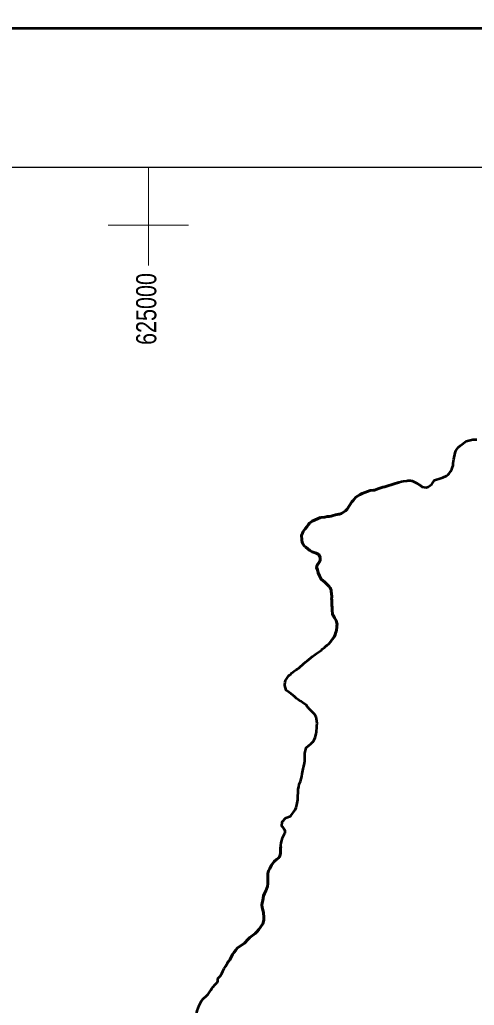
# Model space of a CAD drawing. Extents: x -1643653 to 4543381, y 1624270 to 13878484.
# Drawn here: x 621806 to 633090, y 9005626 to 9030101 of the extents above; entities that cross this region are included whole.
import ezdxf
from ezdxf.enums import TextEntityAlignment as Align

# ---------------------------------------------------------------- set-up
doc = ezdxf.new("R2010")
doc.units = 0
doc.header["$LTSCALE"] = 160
doc.linetypes.add('LONG_DASH_SHORT_DASH', pattern=[9.9, 6, -1.2, 1.5, -1.2])
for name, color, linetype, lineweight in [('2', 7, 'Continuous', 13), ('24', 7, 'Continuous', 25), ('3', 7, 'Continuous', 13), ('60', 7, 'Continuous', 13), ('7', 7, 'LONG_DASH_SHORT_DASH', 60)]:
    doc.layers.add(name, color=color, linetype=linetype, lineweight=lineweight)
doc.layers.add('47', color=7, linetype='Continuous')

msp = doc.modelspace()

# ---------------------------------------------------------------- linework, layer by layer
at = {"layer": '2'}
for p, q in [((625000, 9024000), (625000, 9026438.8)), ((624000, 9025000), (626000, 9025000))]:
    msp.add_line(p, q, dxfattribs=at)
at = {"layer": '24', "lineweight": 53}
for points in [[(629274, 9017743.2), (629381.1, 9017748.3), (629434.5, 9017760.7), (629491.4, 9017765.6), (629537.5, 9017774.2), (629587.5, 9017786.6), (629642.2, 9017809.3), (629725.7, 9017821.8), (629743.8, 9017822.8), (629796.4, 9017840), (629846.5, 9017871.2), (629893.4, 9017902.3), (629935.3, 9017943.9), (629996.6, 9018037.2), (630048.9, 9018124.8), (630080.8, 9018160.6), (630113.1, 9018202.1), (630151.6, 9018240.8), (630254.2, 9018309.8), (630305.7, 9018332.6), (630507.3, 9018408.5), (630590.6, 9018415.3), (630611.9, 9018419.1), (630717.8, 9018458.1), (630816.3, 9018489.4), (630866, 9018499), (630920.7, 9018516.1), (630972.3, 9018535.1), (631025.1, 9018549.3), (631125.3, 9018586.4), (631186.5, 9018602.6), (631229.7, 9018616.8), (631281.3, 9018635.8), (631332.9, 9018645.4), (631418, 9018652.2), (631437.6, 9018655.1), (631504.9, 9018655.3), (631536.1, 9018652.6), (631547.1, 9018648.9), (631646.7, 9018604.1), (631758.6, 9018530.1), (631768.7, 9018519.8), (631780.5, 9018518), (631784.5, 9018507.7), (631788.3, 9018504.8), (631892.4, 9018481.7), (631899.2, 9018482.7), (631945.5, 9018503.5), (631993.7, 9018532.8), (632034.4, 9018569.6), (632106.5, 9018663.9), (632156.3, 9018682.9), (632209.2, 9018700), (632259.2, 9018719), (632312.1, 9018732.3), (632399.5, 9018775.8), (632439.6, 9018808.9), (632466.2, 9018835.3), (632501.5, 9018878.7), (632534.3, 9018936.2), (632553, 9018986.1), (632567.9, 9019034.1), (632569.1, 9019090.5), (632581.5, 9019191.2), (632619.5, 9019345.6), (632634.6, 9019396.4), (632664.3, 9019445.4), (632694.5, 9019486.9), (632744.2, 9019530.3), (632884.7, 9019635.2), (633050.2, 9019677.1), (633151.8, 9019677.4)], [(629194.7, 9016439.5), (629177.5, 9016494.9), (629187.5, 9016554.2), (629195.7, 9016563.6), (629200.5, 9016575.9), (629237.2, 9016624), (629245.2, 9016644.7), (629258.9, 9016658.8), (629261.5, 9016665.4), (629266.8, 9016705.9), (629260.6, 9016749.1), (629228.6, 9016818.6), (629200.8, 9016838.3), (629166.7, 9016852.3), (629065.4, 9016888.6), (629008.7, 9016922.3), (628959.7, 9016958.8), (628908.5, 9017002.8), (628868.8, 9017038.4), (628831.3, 9017088.2), (628817.9, 9017127.6), (628811.2, 9017173.7), (628801.7, 9017305.3), (628806.4, 9017311.9), (628840.5, 9017391), (628865.1, 9017422.1), (628888.6, 9017455.1), (628938, 9017517.3), (628963.8, 9017556), (628982.6, 9017573), (628987.4, 9017593.7), (629000, 9017599.4), (629064.4, 9017648.5), (629274, 9017743.2)], [(629251.8, 9016287.3), (629218.1, 9016364.3), (629194.7, 9016439.5)], [(628385.1, 9013563.7), (628384.6, 9013589.1), (628393.8, 9013653.1), (628406.8, 9013693.5), (628435.3, 9013742.5), (628473.3, 9013786.9), (628489.7, 9013813.2), (628501.5, 9013824.6), (628538.5, 9013852.9), (628556, 9013869.9), (628589.9, 9013894.5), (628628.8, 9013933.2), (628651.1, 9013946.4), (628673.7, 9013962.5), (628695.1, 9013973.8), (628729.5, 9013996.5), (628744.7, 9014007.8), (628779.8, 9014042.7), (628830.1, 9014083.3), (628852.5, 9014106), (628910.2, 9014151.3), (628933.9, 9014174), (629083.1, 9014298.6), (629109.7, 9014314.7), (629174, 9014361), (629226.4, 9014394.1), (629271.5, 9014426.2), (629294, 9014445.1), (629316.4, 9014466.8), (629374.3, 9014513.1), (629388, 9014530), (629412.2, 9014553.6), (629427.9, 9014564), (629444.5, 9014579.1), (629470.7, 9014596.1), (629485.8, 9014608.4), (629530.1, 9014656.5), (629544.5, 9014677.3), (629557.5, 9014702.7), (629568.8, 9014719.7), (629611.6, 9014775.3), (629622.1, 9014794.1), (629637.4, 9014828), (629647.2, 9014866.6), (629660.2, 9014906.2), (629668.7, 9014940.1), (629681.7, 9015019.1), (629682.1, 9015052), (629684.7, 9015087.8), (629681.2, 9015117.8), (629661.9, 9015180.8), (629623.3, 9015244.6), (629598, 9015294.4), (629587.7, 9015308.5), (629574.6, 9015342.3), (629564.7, 9015437.2), (629564.2, 9015501.2), (629551.4, 9015566), (629550.9, 9015690.2), (629547.7, 9015731.5), (629550.5, 9015763.5), (629550.4, 9015794.6), (629544.2, 9015827.5), (629543.7, 9015859.4), (629537.5, 9015892.3), (629533.8, 9015933.7), (629524.4, 9015973.2), (629518.3, 9015976.9), (629516.5, 9015989.1), (629490.5, 9016027.6), (629451.9, 9016059.4), (629382.5, 9016129.8), (629285.4, 9016211.2), (629251.8, 9016287.3)], [(628991.5, 9012087.3), (629022.5, 9012108.1), (629071.7, 9012160), (629084.9, 9012162.8), (629086.9, 9012173.2), (629118.1, 9012217.5), (629138.3, 9012273), (629162, 9012369), (629172, 9012423.6), (629184.2, 9012523.3), (629184.4, 9012576), (629190.2, 9012625.9), (629183.6, 9012680.4), (629167.1, 9012786.6), (629159.2, 9012796.9), (629128.4, 9012844.8), (629090.7, 9012887.9), (628980.3, 9012992.9), (628979, 9013000.4), (628970.9, 9013002.3), (628969.2, 9013017.3), (628950.2, 9013031.4), (628929.8, 9013068.9), (628829.8, 9013142.9), (628780.7, 9013176.6), (628727.8, 9013209.3), (628680.6, 9013243), (628636, 9013283.3), (628574.8, 9013335.8), (628552.3, 9013351.7), (628548.7, 9013360.1), (628427, 9013439.7), (628422.5, 9013448.1), (628385.1, 9013563.7)], [(626725, 9006288.4), (626779.1, 9006348.8), (626820, 9006414.7), (626852.1, 9006473.1), (626884.2, 9006537.2), (626914.5, 9006591.8), (626995.8, 9006730.4), (627000.8, 9006736), (627018.2, 9006741.7), (627022, 9006744.6), (627030, 9006769), (627091.7, 9006889.6), (627130.8, 9006942.4), (627168.5, 9006999), (627205.7, 9007042.3), (627264.5, 9007088.6), (627330, 9007129.3), (627383.4, 9007169.9), (627473.6, 9007266.1), (627521.8, 9007311.4), (627580.8, 9007360.5), (627647.4, 9007407.8), (627691, 9007452.1), (627741.2, 9007505), (627838.2, 9007649.2), (627862.8, 9007736.7), (627868.9, 9007802.6), (627855.6, 9007930.4), (627843.1, 9007991.5), (627825.9, 9008062.9), (627820.1, 9008114.6), (627823, 9008171.1), (627839.1, 9008232.2), (627861.6, 9008347.1), (627883.5, 9008403.6), (627919.6, 9008464.8), (627956.3, 9008575), (627969.5, 9008644.6), (627969.3, 9008703.9), (627962.7, 9008772.5), (627963, 9008898.5), (627984.8, 9008964.4), (628013.5, 9009025.6), (628060.6, 9009104.8), (628119, 9009194.3), (628125.3, 9009200.9), (628181.5, 9009242.5), (628249.4, 9009298.2), (628267.2, 9009335.9), (628279.4, 9009398.9), (628279.5, 9009462.9), (628282.4, 9009525), (628295.3, 9009656.7), (628310.9, 9009719.8), (628332.7, 9009781.9), (628390, 9009900.6), (628393.8, 9009911.9), (628393.7, 9009960.8), (628392.5, 9009967.4), (628378, 9009983.3), (628365.8, 9010017.1), (628342.8, 9010045.3), (628316.9, 9010072.4), (628323, 9010177.8), (628415.6, 9010283.4), (628526.3, 9010323.3), (628535.7, 9010328), (628642.2, 9010476), (628665.7, 9010541), (628685.1, 9010606.9), (628709.8, 9010732.1), (628710.2, 9010799.8), (628722.3, 9010925.8), (628722.4, 9010990.7), (628731.8, 9011054.7), (628747.3, 9011116.8), (628773, 9011182.8), (628789.2, 9011246.8), (628807.6, 9011309.8), (628814.8, 9011376.6), (628839.2, 9011499.9), (628862, 9011567.7), (628878.5, 9011635.5), (628887.4, 9011699.5), (628887.1, 9011760.6), (628880.7, 9011826.4), (628881.1, 9011890.3), (628917.2, 9012018.4), (628991.5, 9012087.3)], [(626161, 9005249.2), (626188.6, 9005351.8), (626211.6, 9005488.2), (626262, 9005622), (626290.8, 9005686), (626318.1, 9005740.6), (626357.2, 9005784), (626440.5, 9005861.4), (626481.1, 9005905.8), (626516.3, 9005951), (626547.5, 9005998.1), (626576.5, 9006046.2), (626606.6, 9006087.7), (626651.3, 9006133.9), (626697.2, 9006185.8), (626721.1, 9006227.2), (626725, 9006288.4)]]:
    msp.add_lwpolyline(points, dxfattribs=at)
at = {"layer": '3', "lineweight": 53}
msp.add_lwpolyline([(840307.3, 9029887.8), (840307.3, 8886387.8), (560211.7, 8886387.8), (560211.7, 9029887.8)], close=True, dxfattribs=at)
msp.add_lwpolyline([(840307.3, 9029887.8), (840307.3, 8886387.8), (560211.7, 8886387.8), (560211.7, 9029887.8)], close=True, dxfattribs=at)
at = {"layer": '3', "lineweight": 25}
msp.add_lwpolyline([(563033.9, 9026438.8), (793061.1, 9026438.8), (793495.6, 8889836.8), (563468.3, 8889836.8)], close=True, dxfattribs=at)
at = {"layer": '60', "lineweight": 25}
msp.add_spline([(814781, 9009175.5), (814787.2, 9009173.4), (814796.9, 9009173.4), (814799.4, 9009172.4), (814805.1, 9009174.5), (814805.6, 9009176.5), (814811.7, 9009179.5), (814811.7, 9009179.5), (814801.5, 9009181), (814790.7, 9009181.5), (814784.1, 9009183.1), (814777.4, 9009185.1), (814778.4, 9009175.5)], degree=3, dxfattribs=at)
at = {"layer": '7'}
for points in [[(629274, 9017743.2), (629381.1, 9017748.3), (629434.5, 9017760.7), (629491.4, 9017765.6), (629537.5, 9017774.2), (629587.5, 9017786.6), (629642.2, 9017809.3), (629725.7, 9017821.8), (629743.8, 9017822.8), (629796.4, 9017840), (629846.5, 9017871.2), (629893.4, 9017902.3), (629935.3, 9017943.9), (629996.6, 9018037.2), (630048.9, 9018124.8), (630080.8, 9018160.6), (630113.1, 9018202.1), (630151.6, 9018240.8), (630254.2, 9018309.8), (630305.7, 9018332.6), (630507.3, 9018408.5), (630590.6, 9018415.3), (630611.9, 9018419.1), (630717.8, 9018458.1), (630816.3, 9018489.4), (630866, 9018499), (630920.7, 9018516.1), (630972.3, 9018535.1), (631025.1, 9018549.3), (631125.3, 9018586.4), (631186.5, 9018602.6), (631213.4, 9018611.4)], [(629194.7, 9016439.5), (629177.5, 9016494.9), (629187.5, 9016554.2), (629195.7, 9016563.6), (629200.5, 9016575.9), (629237.2, 9016624), (629245.2, 9016644.7), (629258.9, 9016658.8), (629261.5, 9016665.4), (629266.8, 9016705.9), (629260.6, 9016749.1), (629228.6, 9016818.6), (629200.8, 9016838.3), (629166.7, 9016852.3), (629065.4, 9016888.6), (629008.7, 9016922.3), (628959.7, 9016958.8), (628908.5, 9017002.8), (628868.8, 9017038.4), (628831.3, 9017088.2), (628817.9, 9017127.6), (628811.2, 9017173.7), (628801.7, 9017305.3), (628806.4, 9017311.9), (628840.5, 9017391), (628865.1, 9017422.1), (628888.6, 9017455.1), (628938, 9017517.3), (628963.8, 9017556), (628982.6, 9017573), (628987.4, 9017593.7), (629000, 9017599.4), (629064.4, 9017648.5), (629274, 9017743.2)], [(629251.8, 9016287.3), (629218.1, 9016364.3), (629194.7, 9016439.5)], [(629568.8, 9014719.7), (629611.6, 9014775.3), (629622.1, 9014794.1), (629637.4, 9014828), (629647.2, 9014866.6), (629660.2, 9014906.2), (629668.7, 9014940.1), (629681.7, 9015019.1), (629682.1, 9015052), (629684.7, 9015087.8), (629681.2, 9015117.8), (629661.9, 9015180.8), (629623.3, 9015244.6), (629598, 9015294.4), (629587.7, 9015308.5), (629574.6, 9015342.3), (629564.7, 9015437.2), (629564.2, 9015501.2), (629551.4, 9015566), (629550.9, 9015690.2), (629547.7, 9015731.5), (629550.5, 9015763.5), (629550.4, 9015794.6), (629544.2, 9015827.5), (629543.7, 9015859.4), (629537.5, 9015892.3), (629533.8, 9015933.7), (629524.4, 9015973.2), (629518.3, 9015976.9), (629516.5, 9015989.1), (629490.5, 9016027.6), (629451.9, 9016059.4), (629382.5, 9016129.8), (629285.4, 9016211.2), (629251.8, 9016287.3)], [(626960, 9006669.3), (626995.8, 9006730.4), (627000.8, 9006736), (627018.2, 9006741.7), (627022, 9006744.6), (627030, 9006769), (627091.7, 9006889.6), (627130.8, 9006942.4), (627168.5, 9006999), (627205.7, 9007042.3), (627264.5, 9007088.6), (627330, 9007129.3), (627383.4, 9007169.9), (627473.6, 9007266.1), (627521.8, 9007311.4), (627580.8, 9007360.5), (627647.4, 9007407.8), (627691, 9007452.1), (627741.2, 9007505), (627838.2, 9007649.2), (627862.8, 9007736.7), (627868.9, 9007802.6), (627855.6, 9007930.4), (627843.1, 9007991.5), (627825.9, 9008062.9), (627820.1, 9008114.6), (627823, 9008171.1), (627839.1, 9008232.2), (627861.6, 9008347.1), (627883.5, 9008403.6), (627919.6, 9008464.8), (627956.3, 9008575), (627969.5, 9008644.6), (627969.3, 9008703.9), (627962.7, 9008772.5), (627963, 9008898.5), (627984.8, 9008964.4), (628013.5, 9009025.6), (628060.6, 9009104.8), (628119, 9009194.3), (628125.3, 9009200.9), (628181.5, 9009242.5), (628249.4, 9009298.2), (628267.2, 9009335.9), (628279.4, 9009398.9), (628279.5, 9009462.9), (628282.4, 9009525), (628286.6, 9009568.2)]]:
    msp.add_lwpolyline(points, dxfattribs=at)

# ---------------------------------------------------------------- texts
at = {"layer": '47', "width": 0.8}
msp.add_text('625000', height=500, rotation=90, dxfattribs=at).set_placement((625197.3, 9022917.4), align=Align.CENTER)

doc.saveas('drawing.dxf')
